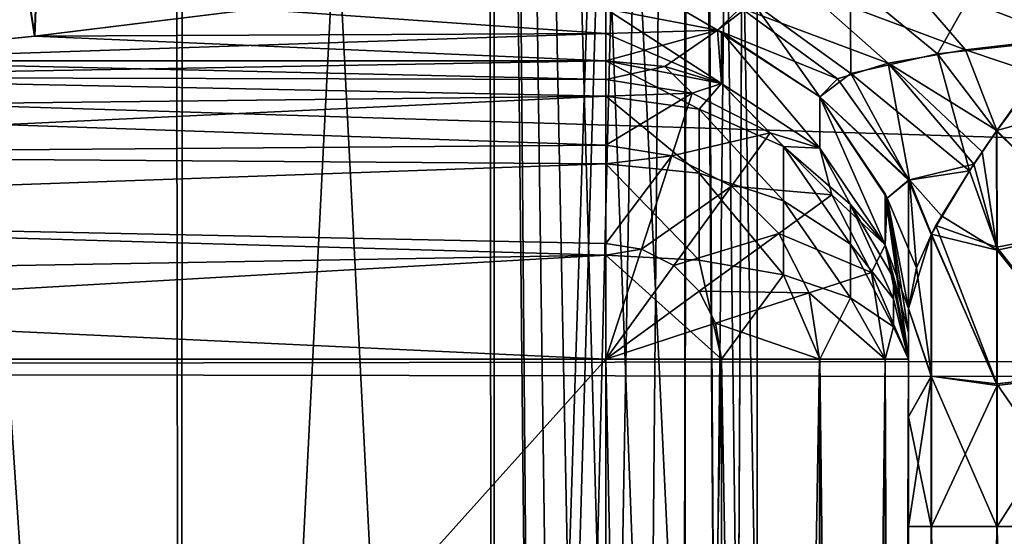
# Model space of a CAD drawing. Header units: millimetres. Extents: x -143 to 143, y -35 to 35.
# Tile 523 of 533: x 127.482 to 129.108, y 17.455 to 18.309. Entities that reach past the tile are written whole.
import ezdxf

# ---------------------------------------------------------------- set-up
doc = ezdxf.new("R2010")
doc.units = ezdxf.units.MM
doc.header["$LTSCALE"] = 65.185185
for name, color, linetype in [('1129', 7, 'CONTINUOUS'), ('1130', 7, 'CONTINUOUS'), ('1131', 7, 'CONTINUOUS'), ('1132', 7, 'CONTINUOUS'), ('1133', 7, 'CONTINUOUS'), ('1134', 7, 'CONTINUOUS'), ('1135', 7, 'CONTINUOUS'), ('1301', 7, 'CONTINUOUS'), ('1323', 7, 'CONTINUOUS'), ('1449', 7, 'CONTINUOUS'), ('1710', 7, 'CONTINUOUS'), ('1731', 7, 'CONTINUOUS'), ('1735', 7, 'CONTINUOUS'), ('1780', 7, 'CONTINUOUS'), ('1783', 7, 'CONTINUOUS'), ('848', 7, 'CONTINUOUS'), ('850', 7, 'CONTINUOUS'), ('851', 7, 'CONTINUOUS'), ('852', 7, 'CONTINUOUS'), ('853', 7, 'CONTINUOUS'), ('854', 7, 'CONTINUOUS'), ('855', 7, 'CONTINUOUS'), ('856', 7, 'CONTINUOUS'), ('857', 7, 'CONTINUOUS')]:
    doc.layers.add(name, color=color, linetype=linetype)

msp = doc.modelspace()

# ---------------------------------------------------------------- linework, layer by layer
at = {"layer": '1129', "linetype": 'CONTINUOUS'}
for points in [[(129.1294, 18.1723, 1.8689), (129.2587, 17.9646, 1.9134), (129.0958, 18.1251, 1.9426), (129.1294, 18.1723, 1.8689)], [(129.0958, 18.1251, 1.9426), (129.0963, 17.9331, 2.0495), (129.051, 18.0593, 2.0446), (129.0958, 18.1251, 1.9426)], [(129.0958, 18.1251, 1.9426), (129.2587, 17.9646, 1.9134), (129.0963, 17.9331, 2.0495), (129.0958, 18.1251, 1.9426)], [(129.051, 18.0593, 2.0446), (129.0963, 17.9331, 2.0495), (128.9954, 17.9687, 2.1922), (129.051, 18.0593, 2.0446)], [(128.9954, 17.9687, 2.1922), (129.0963, 17.7073, 2.1221), (128.9877, 17.9542, 2.2173), (128.9954, 17.9687, 2.1922)], [(129.0963, 17.9331, 2.0495), (129.0963, 17.7073, 2.1221), (128.9954, 17.9687, 2.1922), (129.0963, 17.9331, 2.0495)], [(129.2587, 17.9646, 1.9134), (129.2587, 17.7258, 2.0064), (129.0963, 17.9331, 2.0495), (129.2587, 17.9646, 1.9134)], [(128.95, 17.8316, 2.4561), (128.9877, 17.9542, 2.2173), (128.9879, 17.7198, 2.2852), (128.95, 17.8316, 2.4561)], [(128.9877, 17.9542, 2.2173), (129.0963, 17.7073, 2.1221), (128.9879, 17.7198, 2.2852), (128.9877, 17.9542, 2.2173)], [(129.0963, 17.9331, 2.0495), (129.2587, 17.7258, 2.0064), (129.0963, 17.7073, 2.1221), (129.0963, 17.9331, 2.0495)], [(128.95, 17.6529, 2.489), (128.95, 17.8316, 2.4561), (128.9879, 17.7198, 2.2852), (128.95, 17.6529, 2.489)], [(128.95, 17.6529, 2.489), (128.9879, 17.7198, 2.2852), (128.9879, 17.4714, 2.309), (128.95, 17.6529, 2.489)], [(129.0963, 17.7073, 2.1221), (129.0963, 17.4714, 2.1466), (128.9879, 17.7198, 2.2852), (129.0963, 17.7073, 2.1221)], [(128.9879, 17.7198, 2.2852), (129.0963, 17.4714, 2.1466), (128.9879, 17.4714, 2.309), (128.9879, 17.7198, 2.2852)], [(129.2587, 17.7258, 2.0064), (129.2587, 17.4714, 2.0381), (129.0963, 17.7073, 2.1221), (129.2587, 17.7258, 2.0064)], [(129.0963, 17.7073, 2.1221), (129.2587, 17.4714, 2.0381), (129.0963, 17.4714, 2.1466), (129.0963, 17.7073, 2.1221)], [(128.95, 17.4714, 2.5), (128.95, 17.6529, 2.489), (128.9879, 17.4714, 2.309), (128.95, 17.4714, 2.5)]]:
    msp.add_3dface(points, dxfattribs=at)
at = {"layer": '1130', "linetype": 'CONTINUOUS'}
for points in [[(129.3392, 18.415, 1.367), (129.2078, 18.2761, 1.694), (129.079, 18.3968, 1.5905), (129.3392, 18.415, 1.367)], [(128.8536, 18.3718, 1.8545), (129.079, 18.3968, 1.5905), (128.9981, 18.2525, 1.9329), (128.8536, 18.3718, 1.8545)], [(129.079, 18.3968, 1.5905), (129.2078, 18.2761, 1.694), (128.9981, 18.2525, 1.9329), (129.079, 18.3968, 1.5905)], [(128.45, 18.327, 2.5243), (128.499, 18.3712, 2.1795), (128.6344, 18.292, 2.5196), (128.45, 18.327, 2.5243)], [(128.6344, 18.292, 2.5196), (128.499, 18.3712, 2.1795), (128.6935, 18.3371, 2.1695), (128.6344, 18.292, 2.5196)], [(128.6935, 18.3371, 2.1695), (128.8536, 18.3718, 1.8545), (128.8552, 18.2205, 2.2077), (128.6935, 18.3371, 2.1695)], [(128.8552, 18.2205, 2.2077), (128.8536, 18.3718, 1.8545), (128.9981, 18.2525, 1.9329), (128.8552, 18.2205, 2.2077)], [(128.6344, 18.292, 2.5196), (128.6935, 18.3371, 2.1695), (128.8037, 18.1817, 2.5044), (128.6344, 18.292, 2.5196)], [(128.8037, 18.1817, 2.5044), (128.6935, 18.3371, 2.1695), (128.8552, 18.2205, 2.2077), (128.8037, 18.1817, 2.5044)], [(128.6413, 18.2893, 2.5192), (128.6344, 18.292, 2.5196), (128.8037, 18.1817, 2.5044), (128.6413, 18.2893, 2.5192)], [(129.2078, 18.2761, 1.694), (129.0958, 18.1251, 1.9426), (128.9981, 18.2525, 1.9329), (129.2078, 18.2761, 1.694)], [(129.2078, 18.2761, 1.694), (129.1294, 18.1723, 1.8689), (129.0958, 18.1251, 1.9426), (129.2078, 18.2761, 1.694)], [(129.051, 18.0593, 2.0446), (128.8552, 18.2205, 2.2077), (128.9981, 18.2525, 1.9329), (129.051, 18.0593, 2.0446)], [(129.0958, 18.1251, 1.9426), (129.051, 18.0593, 2.0446), (128.9981, 18.2525, 1.9329), (129.0958, 18.1251, 1.9426)], [(128.8037, 18.1817, 2.5044), (128.8552, 18.2205, 2.2077), (128.9501, 18.0437, 2.2559), (128.8037, 18.1817, 2.5044)], [(128.8552, 18.2205, 2.2077), (129.051, 18.0593, 2.0446), (128.9501, 18.0437, 2.2559), (128.8552, 18.2205, 2.2077)], [(128.9119, 18.0212, 2.4823), (128.8037, 18.1817, 2.5044), (128.9149, 18.014, 2.4813), (128.9119, 18.0212, 2.4823)], [(128.9149, 18.014, 2.4813), (128.8037, 18.1817, 2.5044), (128.9501, 18.0437, 2.2559), (128.9149, 18.014, 2.4813)], [(129.051, 18.0593, 2.0446), (128.9877, 17.9542, 2.2173), (128.9501, 18.0437, 2.2559), (129.051, 18.0593, 2.0446)], [(129.051, 18.0593, 2.0446), (128.9954, 17.9687, 2.1922), (128.9877, 17.9542, 2.2173), (129.051, 18.0593, 2.0446)], [(128.95, 17.8316, 2.4561), (128.9149, 18.014, 2.4813), (128.9501, 18.0437, 2.2559), (128.95, 17.8316, 2.4561)], [(128.9877, 17.9542, 2.2173), (128.95, 17.8316, 2.4561), (128.9501, 18.0437, 2.2559), (128.9877, 17.9542, 2.2173)]]:
    msp.add_3dface(points, dxfattribs=at)
at = {"layer": '1131', "linetype": 'CONTINUOUS'}
for points in [[(128.45, 18.2862, 2.8042), (128.45, 18.327, 2.5243), (128.6344, 18.292, 2.5196), (128.45, 18.2862, 2.8042)], [(128.45, 18.2412, 3.0833), (128.45, 18.2862, 2.8042), (128.6344, 18.292, 2.5196), (128.45, 18.2412, 3.0833)], [(128.45, 18.2412, 3.0833), (128.6344, 18.292, 2.5196), (128.5475, 18.2318, 3.0817), (128.45, 18.2412, 3.0833)], [(128.5475, 18.2318, 3.0817), (128.6344, 18.292, 2.5196), (128.6413, 18.2037, 3.077), (128.5475, 18.2318, 3.0817)], [(128.6344, 18.292, 2.5196), (128.6413, 18.2893, 2.5192), (128.6413, 18.2037, 3.077), (128.6344, 18.292, 2.5196)], [(128.6413, 18.2893, 2.5192), (128.8037, 18.1817, 2.5044), (128.8035, 18.0969, 3.0589), (128.6413, 18.2893, 2.5192)], [(128.6413, 18.2037, 3.077), (128.6413, 18.2893, 2.5192), (128.8035, 18.0969, 3.0589), (128.6413, 18.2037, 3.077)], [(128.8035, 18.0969, 3.0589), (128.8037, 18.1817, 2.5044), (128.9119, 17.9369, 3.0319), (128.8035, 18.0969, 3.0589)], [(128.8037, 18.1817, 2.5044), (128.9119, 18.0212, 2.4823), (128.9119, 17.9369, 3.0319), (128.8037, 18.1817, 2.5044)], [(128.9119, 18.0212, 2.4823), (128.9149, 18.014, 2.4813), (128.9119, 17.9369, 3.0319), (128.9119, 18.0212, 2.4823)], [(128.9149, 18.014, 2.4813), (128.95, 17.8316, 2.4561), (128.9119, 17.9369, 3.0319), (128.9149, 18.014, 2.4813)], [(128.95, 17.8316, 2.4561), (128.95, 17.792, 2.7284), (128.9119, 17.9369, 3.0319), (128.95, 17.8316, 2.4561)], [(128.95, 17.792, 2.7284), (128.95, 17.7482, 3), (128.9119, 17.9369, 3.0319), (128.95, 17.792, 2.7284)]]:
    msp.add_3dface(points, dxfattribs=at)
at = {"layer": '1132', "linetype": 'CONTINUOUS'}
for points in [[(128.45, 18.2412, 3.0833), (128.5475, 18.2318, 3.0817), (128.45, 18.2102, 3.1913), (128.45, 18.2412, 3.0833)], [(128.5475, 18.2318, 3.0817), (128.5927, 18.1876, 3.1913), (128.45, 18.2102, 3.1913), (128.5475, 18.2318, 3.0817)], [(128.5475, 18.2318, 3.0817), (128.6413, 18.2037, 3.077), (128.5927, 18.1876, 3.1913), (128.5475, 18.2318, 3.0817)], [(128.45, 18.2102, 3.1913), (128.5927, 18.1876, 3.1913), (128.45, 18.1826, 3.2477), (128.45, 18.2102, 3.1913)], [(128.6413, 18.2037, 3.077), (128.7215, 18.122, 3.1913), (128.5927, 18.1876, 3.1913), (128.6413, 18.2037, 3.077)], [(128.6413, 18.2037, 3.077), (128.8035, 18.0969, 3.0589), (128.7215, 18.122, 3.1913), (128.6413, 18.2037, 3.077)], [(128.5592, 18.0844, 3.3537), (128.45, 18.1017, 3.3537), (128.5927, 18.1876, 3.1913), (128.5592, 18.0844, 3.3537)], [(128.5927, 18.1876, 3.1913), (128.45, 18.1017, 3.3537), (128.45, 18.1826, 3.2477), (128.5927, 18.1876, 3.1913)], [(128.7215, 18.122, 3.1913), (128.5592, 18.0844, 3.3537), (128.5927, 18.1876, 3.1913), (128.7215, 18.122, 3.1913)], [(128.6577, 18.0342, 3.3537), (128.5592, 18.0844, 3.3537), (128.7215, 18.122, 3.1913), (128.6577, 18.0342, 3.3537)], [(128.8237, 18.0198, 3.1913), (128.6577, 18.0342, 3.3537), (128.7215, 18.122, 3.1913), (128.8237, 18.0198, 3.1913)], [(128.8035, 18.0969, 3.0589), (128.8237, 18.0198, 3.1913), (128.7215, 18.122, 3.1913), (128.8035, 18.0969, 3.0589)], [(128.45, 18.1017, 3.3537), (128.5592, 18.0844, 3.3537), (128.45, 18.071, 3.3819), (128.45, 18.1017, 3.3537)], [(128.8035, 18.0969, 3.0589), (128.9119, 17.9369, 3.0319), (128.8237, 18.0198, 3.1913), (128.8035, 18.0969, 3.0589)], [(128.509, 17.9299, 3.4621), (128.45, 17.9392, 3.4621), (128.5592, 18.0844, 3.3537), (128.509, 17.9299, 3.4621)], [(128.5592, 18.0844, 3.3537), (128.45, 17.9392, 3.4621), (128.45, 18.071, 3.3819), (128.5592, 18.0844, 3.3537)], [(128.6577, 18.0342, 3.3537), (128.509, 17.9299, 3.4621), (128.5592, 18.0844, 3.3537), (128.6577, 18.0342, 3.3537)], [(128.5623, 17.9027, 3.4621), (128.509, 17.9299, 3.4621), (128.6577, 18.0342, 3.3537), (128.5623, 17.9027, 3.4621)], [(128.7359, 17.956, 3.3537), (128.5623, 17.9027, 3.4621), (128.6577, 18.0342, 3.3537), (128.7359, 17.956, 3.3537)], [(128.7359, 17.956, 3.3537), (128.6577, 18.0342, 3.3537), (128.8237, 18.0198, 3.1913), (128.7359, 17.956, 3.3537)], [(128.8893, 17.891, 3.1913), (128.7359, 17.956, 3.3537), (128.8237, 18.0198, 3.1913), (128.8893, 17.891, 3.1913)], [(128.9119, 17.9369, 3.0319), (128.8893, 17.891, 3.1913), (128.8237, 18.0198, 3.1913), (128.9119, 17.9369, 3.0319)], [(128.6045, 17.8605, 3.4621), (128.5623, 17.9027, 3.4621), (128.7359, 17.956, 3.3537), (128.6045, 17.8605, 3.4621)], [(128.7861, 17.8575, 3.3537), (128.6045, 17.8605, 3.4621), (128.7359, 17.956, 3.3537), (128.7861, 17.8575, 3.3537)], [(128.7861, 17.8575, 3.3537), (128.7359, 17.956, 3.3537), (128.8893, 17.891, 3.1913), (128.7861, 17.8575, 3.3537)], [(128.45, 17.9392, 3.4621), (128.509, 17.9299, 3.4621), (128.45, 17.9201, 3.4695), (128.45, 17.9392, 3.4621)], [(128.5623, 17.9027, 3.4621), (128.45, 17.7482, 3.5), (128.509, 17.9299, 3.4621), (128.5623, 17.9027, 3.4621)], [(128.509, 17.9299, 3.4621), (128.45, 17.7482, 3.5), (128.45, 17.9201, 3.4695), (128.509, 17.9299, 3.4621)], [(128.9119, 17.9369, 3.0319), (128.95, 17.7482, 3), (128.8893, 17.891, 3.1913), (128.9119, 17.9369, 3.0319)], [(128.6045, 17.8605, 3.4621), (128.45, 17.7482, 3.5), (128.5623, 17.9027, 3.4621), (128.6045, 17.8605, 3.4621)], [(128.9119, 17.7482, 3.1913), (128.7861, 17.8575, 3.3537), (128.8893, 17.891, 3.1913), (128.9119, 17.7482, 3.1913)], [(128.95, 17.7482, 3), (128.9119, 17.7482, 3.1913), (128.8893, 17.891, 3.1913), (128.95, 17.7482, 3)], [(128.6316, 17.8073, 3.4621), (128.45, 17.7482, 3.5), (128.6045, 17.8605, 3.4621), (128.6316, 17.8073, 3.4621)], [(128.6316, 17.8073, 3.4621), (128.6045, 17.8605, 3.4621), (128.7861, 17.8575, 3.3537), (128.6316, 17.8073, 3.4621)], [(128.8034, 17.7482, 3.3537), (128.6316, 17.8073, 3.4621), (128.7861, 17.8575, 3.3537), (128.8034, 17.7482, 3.3537)], [(128.8034, 17.7482, 3.3537), (128.7861, 17.8575, 3.3537), (128.9119, 17.7482, 3.1913), (128.8034, 17.7482, 3.3537)], [(128.641, 17.7482, 3.4621), (128.45, 17.7482, 3.5), (128.6316, 17.8073, 3.4621), (128.641, 17.7482, 3.4621)], [(128.641, 17.7482, 3.4621), (128.6316, 17.8073, 3.4621), (128.8034, 17.7482, 3.3537), (128.641, 17.7482, 3.4621)]]:
    msp.add_3dface(points, dxfattribs=at)
at = {"layer": '1133', "linetype": 'CONTINUOUS'}
for points in [[(128.45, 17.7482, 3.5), (128.641, 17.7482, 3.4621), (128.45, 8.5, 3.5), (128.45, 17.7482, 3.5)], [(128.45, 8.5, 3.5), (128.641, 17.7482, 3.4621), (128.6413, 8.5, 3.4619), (128.45, 8.5, 3.5)], [(128.641, 17.7482, 3.4621), (128.8034, 17.7482, 3.3537), (128.6413, 8.5, 3.4619), (128.641, 17.7482, 3.4621)], [(128.6413, 8.5, 3.4619), (128.8034, 17.7482, 3.3537), (128.8036, 8.5, 3.3536), (128.6413, 8.5, 3.4619)], [(128.8034, 17.7482, 3.3537), (128.9119, 17.7482, 3.1913), (128.8036, 8.5, 3.3536), (128.8034, 17.7482, 3.3537)], [(128.8036, 8.5, 3.3536), (128.9119, 17.7482, 3.1913), (128.9119, 8.5, 3.1913), (128.8036, 8.5, 3.3536)], [(128.95, 17.7482, 3), (128.95, 8.5, 3), (128.9119, 8.5, 3.1913), (128.95, 17.7482, 3)], [(128.9119, 17.7482, 3.1913), (128.95, 17.7482, 3), (128.9119, 8.5, 3.1913), (128.9119, 17.7482, 3.1913)]]:
    msp.add_3dface(points, dxfattribs=at)
at = {"layer": '1134', "linetype": 'CONTINUOUS'}
for points in [[(125.45, 17.7482, 3.5), (128.45, 8.5, 3.5), (120.15, 17.7482, 3.5), (125.45, 17.7482, 3.5)], [(120.15, 17.7482, 3.5), (128.45, 8.5, 3.5), (120.15, 8.5, 3.5), (120.15, 17.7482, 3.5)], [(128.45, 17.7482, 3.5), (128.45, 8.5, 3.5), (125.45, 17.7482, 3.5), (128.45, 17.7482, 3.5)]]:
    msp.add_3dface(points, dxfattribs=at)
at = {"layer": '1135', "linetype": 'CONTINUOUS'}
for points in [[(127.1062, 18.2412, 3.0833), (128.45, 18.2102, 3.1913), (126.9083, 18.214, 3.1817), (127.1062, 18.2412, 3.0833)], [(127.1062, 18.2412, 3.0833), (128.45, 18.2412, 3.0833), (128.45, 18.2102, 3.1913), (127.1062, 18.2412, 3.0833)], [(126.9083, 18.214, 3.1817), (128.45, 18.1826, 3.2477), (126.6704, 18.1622, 3.2803), (126.9083, 18.214, 3.1817)], [(128.45, 18.2102, 3.1913), (128.45, 18.1826, 3.2477), (126.9083, 18.214, 3.1817), (128.45, 18.2102, 3.1913)], [(128.45, 18.1826, 3.2477), (128.45, 18.1017, 3.3537), (126.6704, 18.1622, 3.2803), (128.45, 18.1826, 3.2477)], [(126.6704, 18.1622, 3.2803), (128.45, 18.1017, 3.3537), (126.3992, 18.0858, 3.3688), (126.6704, 18.1622, 3.2803)], [(128.45, 18.1017, 3.3537), (128.45, 18.071, 3.3819), (126.3992, 18.0858, 3.3688), (128.45, 18.1017, 3.3537)], [(126.3992, 18.0858, 3.3688), (128.45, 18.071, 3.3819), (126.1007, 17.9876, 3.439), (126.3992, 18.0858, 3.3688)], [(128.45, 18.071, 3.3819), (128.45, 17.9392, 3.4621), (126.1007, 17.9876, 3.439), (128.45, 18.071, 3.3819)], [(126.1007, 17.9876, 3.439), (128.45, 17.9201, 3.4695), (125.7819, 17.8728, 3.4842), (126.1007, 17.9876, 3.439)], [(128.45, 17.9392, 3.4621), (128.45, 17.9201, 3.4695), (126.1007, 17.9876, 3.439), (128.45, 17.9392, 3.4621)], [(128.45, 17.9201, 3.4695), (128.45, 17.7482, 3.5), (125.7819, 17.8728, 3.4842), (128.45, 17.9201, 3.4695)], [(128.45, 17.7482, 3.5), (125.45, 17.7482, 3.5), (125.7819, 17.8728, 3.4842), (128.45, 17.7482, 3.5)]]:
    msp.add_3dface(points, dxfattribs=at)
at = {"layer": '1301', "linetype": 'CONTINUOUS'}
for points in [[(93.65, 17.7674, -10.2259), (93.65, 19.27, -6.9939), (140.45, 19.2277, -7.1097), (93.65, 17.7674, -10.2259)], [(140.45, 17.7043, -10.3348), (93.65, 17.7674, -10.2259), (140.45, 19.2277, -7.1097), (140.45, 17.7043, -10.3348)], [(93.65, 15.7278, -13.1487), (93.65, 17.7674, -10.2259), (140.45, 17.7043, -10.3348), (93.65, 15.7278, -13.1487)], [(140.45, 15.6449, -13.2472), (93.65, 15.7278, -13.1487), (140.45, 17.7043, -10.3348), (140.45, 15.6449, -13.2472)]]:
    msp.add_3dface(points, dxfattribs=at)
at = {"layer": '1323', "linetype": 'CONTINUOUS'}
for points in [[(140.45, 17.7633, 10.233), (140.45, 19.2682, 6.9991), (93.65, 19.2123, 7.1509), (140.45, 17.7633, 10.233)], [(93.65, 17.6834, 10.3705), (140.45, 17.7633, 10.233), (93.65, 19.2123, 7.1509), (93.65, 17.6834, 10.3705)], [(140.45, 15.7207, 13.1571), (140.45, 17.7633, 10.233), (93.65, 17.6834, 10.3705), (140.45, 15.7207, 13.1571)], [(93.65, 15.62, 13.2765), (140.45, 15.7207, 13.1571), (93.65, 17.6834, 10.3705), (93.65, 15.62, 13.2765)]]:
    msp.add_3dface(points, dxfattribs=at)
at = {"layer": '1449', "linetype": 'CONTINUOUS'}
for points in [[(127.5065, 18.282, -2.8321), (127.5827, 20.3113, -2.7751), (127.1995, 20.2746, -3.0314), (127.5065, 18.282, -2.8321)], [(127.5066, 18.282, 2.8321), (127.1995, 20.2746, 3.0314), (127.5827, 20.3113, 2.7752), (127.5066, 18.282, 2.8321)], [(127.5065, 18.282, -2.8321), (127.8699, 18.3264, -2.5286), (127.5827, 20.3113, -2.7751), (127.5065, 18.282, -2.8321)], [(127.87, 18.3264, 2.5286), (127.5066, 18.282, 2.8321), (127.5827, 20.3113, 2.7752), (127.87, 18.3264, 2.5286)], [(127.1062, 18.2412, -3.0833), (127.5065, 18.282, -2.8321), (127.1995, 20.2746, -3.0314), (127.1062, 18.2412, -3.0833)], [(127.5066, 18.282, 2.8321), (127.1062, 18.2412, 3.0833), (127.1995, 20.2746, 3.0314), (127.5066, 18.282, 2.8321)]]:
    msp.add_3dface(points, dxfattribs=at)
at = {"layer": '1710', "linetype": 'CONTINUOUS'}
for points in [[(128.45, 17.7482, -3.5), (125.45, 17.7482, -3.5), (120.15, 8.5, -3.5), (128.45, 17.7482, -3.5)], [(128.45, 8.5, -3.5), (128.45, 17.7482, -3.5), (120.15, 8.5, -3.5), (128.45, 8.5, -3.5)]]:
    msp.add_3dface(points, dxfattribs=at)
at = {"layer": '1731', "linetype": 'CONTINUOUS'}
for points in [[(128.95, 17.4714, -2.5), (128.95, 9, -2.5), (128.9879, 9, -2.309), (128.95, 17.4714, -2.5)], [(128.9881, 17.4714, -2.3087), (128.95, 17.4714, -2.5), (128.9879, 9, -2.309), (128.9881, 17.4714, -2.3087)], [(129.0963, 9, -2.1466), (128.9881, 17.4714, -2.3087), (128.9879, 9, -2.309), (129.0963, 9, -2.1466)], [(129.0966, 17.4714, -2.1463), (128.9881, 17.4714, -2.3087), (129.0963, 9, -2.1466), (129.0966, 17.4714, -2.1463)], [(129.2587, 9, -2.0381), (129.0966, 17.4714, -2.1463), (129.0963, 9, -2.1466), (129.2587, 9, -2.0381)], [(129.259, 17.4714, -2.0379), (129.0966, 17.4714, -2.1463), (129.2587, 9, -2.0381), (129.259, 17.4714, -2.0379)]]:
    msp.add_3dface(points, dxfattribs=at)
at = {"layer": '1735', "linetype": 'CONTINUOUS'}
for points in [[(128.95, 9, 2.5), (128.95, 17.4714, 2.5), (128.9879, 17.4714, 2.309), (128.95, 9, 2.5)], [(128.95, 9, 2.5), (128.9879, 17.4714, 2.309), (128.9881, 9, 2.3087), (128.95, 9, 2.5)], [(128.9879, 17.4714, 2.309), (129.0963, 17.4714, 2.1466), (128.9881, 9, 2.3087), (128.9879, 17.4714, 2.309)], [(128.9881, 9, 2.3087), (129.0963, 17.4714, 2.1466), (129.0966, 9, 2.1463), (128.9881, 9, 2.3087)], [(129.0963, 17.4714, 2.1466), (129.2587, 17.4714, 2.0381), (129.0966, 9, 2.1463), (129.0963, 17.4714, 2.1466)], [(129.0966, 9, 2.1463), (129.2587, 17.4714, 2.0381), (129.259, 9, 2.0379), (129.0966, 9, 2.1463)]]:
    msp.add_3dface(points, dxfattribs=at)
at = {"layer": '1780', "linetype": 'CONTINUOUS'}
for points in [[(127.075, 13.438, 2.8146), (127.7481, 13.438, 2.2981), (127.0824, 23.438, 2.8103), (127.075, 13.438, 2.8146)], [(127.0824, 23.438, 2.8103), (127.7481, 13.438, 2.2981), (127.7526, 23.438, 2.2936), (127.0824, 23.438, 2.8103)], [(127.7481, 13.438, 2.2981), (128.2646, 13.438, 1.625), (127.7526, 23.438, 2.2936), (127.7481, 13.438, 2.2981)], [(127.7526, 23.438, 2.2936), (128.2646, 13.438, 1.625), (128.2667, 23.438, 1.6213), (127.7526, 23.438, 2.2936)], [(128.2646, 13.438, 1.625), (128.3331, 15.638, 1.5), (128.2667, 23.438, 1.6213), (128.2646, 13.438, 1.625)], [(128.5216, 16.6973, 1.062), (128.5799, 16.8561, 0.8753), (128.2667, 23.438, 1.6213), (128.5216, 16.6973, 1.062)], [(128.2667, 23.438, 1.6213), (128.5799, 16.8561, 0.8753), (128.5898, 23.438, 0.8391), (128.2667, 23.438, 1.6213)], [(128.462, 16.5097, 1.2207), (128.5216, 16.6973, 1.062), (128.2667, 23.438, 1.6213), (128.462, 16.5097, 1.2207)], [(128.4086, 16.3021, 1.345), (128.462, 16.5097, 1.2207), (128.2667, 23.438, 1.6213), (128.4086, 16.3021, 1.345)], [(128.3674, 16.084, 1.4322), (128.4086, 16.3021, 1.345), (128.2667, 23.438, 1.6213), (128.3674, 16.084, 1.4322)], [(128.3331, 15.638, 1.5), (128.3674, 16.084, 1.4322), (128.2667, 23.438, 1.6213), (128.3331, 15.638, 1.5)], [(128.5799, 16.8561, 0.8753), (128.6304, 16.9805, 0.6691), (128.5898, 23.438, 0.8391), (128.5799, 16.8561, 0.8753)], [(128.6685, 17.0686, 0.4511), (128.7, 17.138), (128.5898, 23.438, 0.8391), (128.6685, 17.0686, 0.4511)], [(128.5898, 23.438, 0.8391), (128.7, 17.138), (128.7, 23.438), (128.5898, 23.438, 0.8391)], [(128.6304, 16.9805, 0.6691), (128.6685, 17.0686, 0.4511), (128.5898, 23.438, 0.8391), (128.6304, 16.9805, 0.6691)]]:
    msp.add_3dface(points, dxfattribs=at)
at = {"layer": '1783', "linetype": 'CONTINUOUS'}
for points in [[(127.7344, 23.438, -2.3117), (127.075, 13.438, -2.8146), (127.0602, 23.438, -2.8231), (127.7344, 23.438, -2.3117)], [(127.7481, 13.438, -2.2981), (127.075, 13.438, -2.8146), (127.7344, 23.438, -2.3117), (127.7481, 13.438, -2.2981)], [(128.2538, 23.438, -1.6435), (127.7481, 13.438, -2.2981), (127.7344, 23.438, -2.3117), (128.2538, 23.438, -1.6435)], [(128.2646, 13.438, -1.625), (127.7481, 13.438, -2.2981), (128.2538, 23.438, -1.6435), (128.2646, 13.438, -1.625)], [(128.3331, 15.638, -1.5), (128.2646, 13.438, -1.625), (128.2538, 23.438, -1.6435), (128.3331, 15.638, -1.5)], [(128.5831, 23.438, -0.8639), (128.3331, 15.638, -1.5), (128.2538, 23.438, -1.6435), (128.5831, 23.438, -0.8639)], [(128.3674, 16.0839, -1.4322), (128.3331, 15.638, -1.5), (128.5831, 23.438, -0.8639), (128.3674, 16.0839, -1.4322)], [(128.4086, 16.302, -1.345), (128.3674, 16.0839, -1.4322), (128.5831, 23.438, -0.8639), (128.4086, 16.302, -1.345)], [(128.462, 16.5096, -1.2208), (128.4086, 16.302, -1.345), (128.5831, 23.438, -0.8639), (128.462, 16.5096, -1.2208)], [(128.5216, 16.6972, -1.0621), (128.462, 16.5096, -1.2208), (128.5831, 23.438, -0.8639), (128.5216, 16.6972, -1.0621)], [(128.5799, 16.8561, -0.8754), (128.5216, 16.6972, -1.0621), (128.5831, 23.438, -0.8639), (128.5799, 16.8561, -0.8754)], [(128.6304, 16.9805, -0.6692), (128.5799, 16.8561, -0.8754), (128.5831, 23.438, -0.8639), (128.6304, 16.9805, -0.6692)], [(128.6999, 23.438, -0.0257), (128.6304, 16.9805, -0.6692), (128.5831, 23.438, -0.8639), (128.6999, 23.438, -0.0257)], [(128.6685, 17.0685, -0.4511), (128.6304, 16.9805, -0.6692), (128.6999, 23.438, -0.0257), (128.6685, 17.0685, -0.4511)], [(128.7, 23.438), (128.7, 17.138), (128.6685, 17.0685, -0.4511), (128.7, 23.438)], [(128.7, 23.438), (128.6685, 17.0685, -0.4511), (128.7, 23.438, -0.0128), (128.7, 23.438)], [(128.7, 23.438, -0.0128), (128.6685, 17.0685, -0.4511), (128.6999, 23.438, -0.0257), (128.7, 23.438, -0.0128)]]:
    msp.add_3dface(points, dxfattribs=at)
at = {"layer": '848', "linetype": 'CONTINUOUS'}
for points in [[(127.8699, 18.3264, -2.5286), (127.5065, 18.282, -2.8321), (128.45, 18.2862, -2.8042), (127.8699, 18.3264, -2.5286)], [(127.5066, 18.282, 2.8321), (127.87, 18.3264, 2.5286), (128.45, 18.2862, 2.8042), (127.5066, 18.282, 2.8321)], [(128.45, 18.327, -2.5243), (127.8699, 18.3264, -2.5286), (128.45, 18.2862, -2.8042), (128.45, 18.327, -2.5243)], [(128.45, 18.2862, 2.8042), (127.87, 18.3264, 2.5286), (128.45, 18.327, 2.5243), (128.45, 18.2862, 2.8042)], [(127.5065, 18.282, -2.8321), (127.1062, 18.2412, -3.0833), (128.45, 18.2862, -2.8042), (127.5065, 18.282, -2.8321)], [(128.45, 18.2862, -2.8042), (127.1062, 18.2412, -3.0833), (128.45, 18.2412, -3.0833), (128.45, 18.2862, -2.8042)], [(128.45, 18.2412, 3.0833), (127.5066, 18.282, 2.8321), (128.45, 18.2862, 2.8042), (128.45, 18.2412, 3.0833)], [(127.1062, 18.2412, 3.0833), (127.5066, 18.282, 2.8321), (128.45, 18.2412, 3.0833), (127.1062, 18.2412, 3.0833)]]:
    msp.add_3dface(points, dxfattribs=at)
at = {"layer": '850', "linetype": 'CONTINUOUS'}
for points in [[(128.45, 18.2412, -3.0833), (127.1062, 18.2412, -3.0833), (126.9083, 18.214, -3.1817), (128.45, 18.2412, -3.0833)], [(128.45, 18.1827, -3.2474), (128.45, 18.2412, -3.0833), (126.9083, 18.214, -3.1817), (128.45, 18.1827, -3.2474)], [(126.6705, 18.1623, -3.2803), (128.45, 18.1827, -3.2474), (126.9083, 18.214, -3.1817), (126.6705, 18.1623, -3.2803)], [(128.45, 18.0711, -3.3818), (128.45, 18.1827, -3.2474), (126.3992, 18.0858, -3.3688), (128.45, 18.0711, -3.3818)], [(126.3992, 18.0858, -3.3688), (128.45, 18.1827, -3.2474), (126.6705, 18.1623, -3.2803), (126.3992, 18.0858, -3.3688)], [(126.1007, 17.9876, -3.439), (128.45, 18.0711, -3.3818), (126.3992, 18.0858, -3.3688), (126.1007, 17.9876, -3.439)], [(128.45, 17.9201, -3.4695), (128.45, 18.0711, -3.3818), (126.1007, 17.9876, -3.439), (128.45, 17.9201, -3.4695)], [(125.7819, 17.8728, -3.4842), (128.45, 17.9201, -3.4695), (126.1007, 17.9876, -3.439), (125.7819, 17.8728, -3.4842)], [(128.45, 17.7482, -3.5), (128.45, 17.9201, -3.4695), (125.45, 17.7482, -3.5), (128.45, 17.7482, -3.5)], [(125.45, 17.7482, -3.5), (128.45, 17.9201, -3.4695), (125.7819, 17.8728, -3.4842), (125.45, 17.7482, -3.5)]]:
    msp.add_3dface(points, dxfattribs=at)
at = {"layer": '851', "linetype": 'CONTINUOUS'}
for points in [[(128.45, 18.2412, -3.0833), (128.45, 18.1827, -3.2474), (128.6045, 18.1615, -3.2353), (128.45, 18.2412, -3.0833)], [(128.45, 18.2412, -3.0833), (128.6045, 18.1615, -3.2353), (128.6413, 18.2037, -3.077), (128.45, 18.2412, -3.0833)], [(128.6045, 18.1615, -3.2353), (128.7439, 18.0998, -3.2001), (128.6413, 18.2037, -3.077), (128.6045, 18.1615, -3.2353)], [(128.6413, 18.2037, -3.077), (128.7439, 18.0998, -3.2001), (128.8036, 18.0968, -3.0589), (128.6413, 18.2037, -3.077)], [(128.45, 18.1827, -3.2474), (128.45, 18.0711, -3.3818), (128.6045, 18.0553, -3.3631), (128.45, 18.1827, -3.2474)], [(128.6045, 18.1615, -3.2353), (128.45, 18.1827, -3.2474), (128.6045, 18.0553, -3.3631), (128.6045, 18.1615, -3.2353)], [(128.7439, 18.0998, -3.2001), (128.6045, 18.1615, -3.2353), (128.7439, 18.0095, -3.3089), (128.7439, 18.0998, -3.2001)], [(128.7439, 18.0095, -3.3089), (128.6045, 18.1615, -3.2353), (128.6045, 18.0553, -3.3631), (128.7439, 18.0095, -3.3089)], [(128.7439, 18.0998, -3.2001), (128.8545, 18.0036, -3.1454), (128.8036, 18.0968, -3.0589), (128.7439, 18.0998, -3.2001)], [(128.8545, 18.0036, -3.1454), (128.7439, 18.0998, -3.2001), (128.8545, 17.938, -3.2244), (128.8545, 18.0036, -3.1454)], [(128.8545, 17.938, -3.2244), (128.7439, 18.0998, -3.2001), (128.7439, 18.0095, -3.3089), (128.8545, 17.938, -3.2244)], [(128.8036, 18.0968, -3.0589), (128.8545, 18.0036, -3.1454), (128.9119, 17.9369, -3.0319), (128.8036, 18.0968, -3.0589)], [(128.45, 18.0711, -3.3818), (128.45, 17.9201, -3.4695), (128.6045, 17.9117, -3.4466), (128.45, 18.0711, -3.3818)], [(128.6045, 18.0553, -3.3631), (128.45, 18.0711, -3.3818), (128.6045, 17.9117, -3.4466), (128.6045, 18.0553, -3.3631)], [(128.7439, 18.0095, -3.3089), (128.6045, 18.0553, -3.3631), (128.7439, 17.8873, -3.3799), (128.7439, 18.0095, -3.3089)], [(128.7439, 17.8873, -3.3799), (128.6045, 18.0553, -3.3631), (128.6045, 17.9117, -3.4466), (128.7439, 17.8873, -3.3799)], [(128.8545, 17.938, -3.2244), (128.7439, 18.0095, -3.3089), (128.8545, 17.8492, -3.276), (128.8545, 17.938, -3.2244)], [(128.8545, 17.8492, -3.276), (128.7439, 18.0095, -3.3089), (128.7439, 17.8873, -3.3799), (128.8545, 17.8492, -3.276)], [(128.8545, 18.0036, -3.1454), (128.9255, 17.8825, -3.0764), (128.9119, 17.9369, -3.0319), (128.8545, 18.0036, -3.1454)], [(128.9255, 17.8825, -3.0764), (128.8545, 18.0036, -3.1454), (128.9255, 17.848, -3.118), (128.9255, 17.8825, -3.0764)], [(128.9255, 17.848, -3.118), (128.8545, 18.0036, -3.1454), (128.8545, 17.938, -3.2244), (128.9255, 17.848, -3.118)], [(128.9255, 17.848, -3.118), (128.8545, 17.938, -3.2244), (128.9255, 17.8013, -3.1451), (128.9255, 17.848, -3.118)], [(128.9255, 17.8013, -3.1451), (128.8545, 17.938, -3.2244), (128.8545, 17.8492, -3.276), (128.9255, 17.8013, -3.1451)], [(128.9255, 17.8825, -3.0764), (128.95, 17.7482, -3), (128.9119, 17.9369, -3.0319), (128.9255, 17.8825, -3.0764)], [(128.45, 17.9201, -3.4695), (128.45, 17.7482, -3.5), (128.6413, 17.7482, -3.4619), (128.45, 17.9201, -3.4695)], [(128.6045, 17.9117, -3.4466), (128.45, 17.9201, -3.4695), (128.6413, 17.7482, -3.4619), (128.6045, 17.9117, -3.4466)], [(128.7439, 17.8873, -3.3799), (128.6045, 17.9117, -3.4466), (128.6413, 17.7482, -3.4619), (128.7439, 17.8873, -3.3799)], [(128.8036, 17.7482, -3.3536), (128.7439, 17.8873, -3.3799), (128.6413, 17.7482, -3.4619), (128.8036, 17.7482, -3.3536)], [(128.8545, 17.8492, -3.276), (128.7439, 17.8873, -3.3799), (128.8036, 17.7482, -3.3536), (128.8545, 17.8492, -3.276)], [(128.95, 17.7482, -3), (128.9255, 17.8825, -3.0764), (128.9255, 17.848, -3.118), (128.95, 17.7482, -3)], [(128.9119, 17.7482, -3.1913), (128.8545, 17.8492, -3.276), (128.8036, 17.7482, -3.3536), (128.9119, 17.7482, -3.1913)], [(128.9255, 17.8013, -3.1451), (128.8545, 17.8492, -3.276), (128.9119, 17.7482, -3.1913), (128.9255, 17.8013, -3.1451)], [(128.95, 17.7482, -3), (128.9255, 17.848, -3.118), (128.9255, 17.8013, -3.1451), (128.95, 17.7482, -3)], [(128.95, 17.7482, -3), (128.9255, 17.8013, -3.1451), (128.9119, 17.7482, -3.1913), (128.95, 17.7482, -3)]]:
    msp.add_3dface(points, dxfattribs=at)
at = {"layer": '852', "linetype": 'CONTINUOUS'}
for points in [[(128.6413, 17.7482, -3.4619), (128.45, 17.7482, -3.5), (128.641, 8.5, -3.4621), (128.6413, 17.7482, -3.4619)], [(128.641, 8.5, -3.4621), (128.45, 17.7482, -3.5), (128.45, 8.5, -3.5), (128.641, 8.5, -3.4621)], [(128.8034, 8.5, -3.3537), (128.6413, 17.7482, -3.4619), (128.641, 8.5, -3.4621), (128.8034, 8.5, -3.3537)], [(128.8036, 17.7482, -3.3536), (128.6413, 17.7482, -3.4619), (128.8034, 8.5, -3.3537), (128.8036, 17.7482, -3.3536)], [(128.9119, 8.5, -3.1913), (128.8036, 17.7482, -3.3536), (128.8034, 8.5, -3.3537), (128.9119, 8.5, -3.1913)], [(128.9119, 17.7482, -3.1913), (128.8036, 17.7482, -3.3536), (128.9119, 8.5, -3.1913), (128.9119, 17.7482, -3.1913)], [(128.95, 17.7482, -3), (128.9119, 17.7482, -3.1913), (128.95, 8.5, -3), (128.95, 17.7482, -3)], [(128.95, 8.5, -3), (128.9119, 17.7482, -3.1913), (128.9119, 8.5, -3.1913), (128.95, 8.5, -3)]]:
    msp.add_3dface(points, dxfattribs=at)
at = {"layer": '853', "linetype": 'CONTINUOUS'}
for points in [[(128.95, 17.792, -2.7284), (128.95, 17.7482, -3), (128.95, 17.8316, -2.4561), (128.95, 17.792, -2.7284)], [(128.95, 17.8316, -2.4561), (128.95, 17.7482, -3), (128.95, 17.6529, -2.489), (128.95, 17.8316, -2.4561)], [(128.95, 17.7482, -3), (128.95, 8.5, -3), (128.95, 17.4714, -2.5), (128.95, 17.7482, -3)], [(128.95, 17.6529, -2.489), (128.95, 17.7482, -3), (128.95, 17.4714, -2.5), (128.95, 17.6529, -2.489)], [(128.95, 17.4714, -2.5), (128.95, 8.5, -3), (128.95, 9, -2.5), (128.95, 17.4714, -2.5)]]:
    msp.add_3dface(points, dxfattribs=at)
at = {"layer": '854', "linetype": 'CONTINUOUS'}
for points in [[(128.95, 17.792, 2.7284), (128.95, 17.8316, 2.4561), (128.95, 17.6529, 2.489), (128.95, 17.792, 2.7284)], [(128.95, 17.7482, 3), (128.95, 17.792, 2.7284), (128.95, 17.6529, 2.489), (128.95, 17.7482, 3)], [(128.95, 8.5, 3), (128.95, 17.7482, 3), (128.95, 9, 2.5), (128.95, 8.5, 3)], [(128.95, 9, 2.5), (128.95, 17.7482, 3), (128.95, 17.4714, 2.5), (128.95, 9, 2.5)], [(128.95, 17.4714, 2.5), (128.95, 17.7482, 3), (128.95, 17.6529, 2.489), (128.95, 17.4714, 2.5)]]:
    msp.add_3dface(points, dxfattribs=at)
at = {"layer": '855', "linetype": 'CONTINUOUS'}
for points in [[(128.45, 18.327, -2.5243), (128.45, 18.2862, -2.8042), (128.6413, 18.2037, -3.077), (128.45, 18.327, -2.5243)], [(128.45, 18.327, -2.5243), (128.6413, 18.2037, -3.077), (128.6344, 18.292, -2.5196), (128.45, 18.327, -2.5243)], [(128.45, 18.2862, -2.8042), (128.45, 18.2412, -3.0833), (128.6413, 18.2037, -3.077), (128.45, 18.2862, -2.8042)], [(128.6344, 18.292, -2.5196), (128.6413, 18.2037, -3.077), (128.6413, 18.2893, -2.5192), (128.6344, 18.292, -2.5196)], [(128.6413, 18.2037, -3.077), (128.8036, 18.0968, -3.0589), (128.6413, 18.2893, -2.5192), (128.6413, 18.2037, -3.077)], [(128.6413, 18.2893, -2.5192), (128.8036, 18.0968, -3.0589), (128.8037, 18.1817, -2.5044), (128.6413, 18.2893, -2.5192)], [(128.8036, 18.0968, -3.0589), (128.9119, 17.9369, -3.0319), (128.8037, 18.1817, -2.5044), (128.8036, 18.0968, -3.0589)], [(128.8037, 18.1817, -2.5044), (128.9119, 17.9369, -3.0319), (128.9119, 18.0212, -2.4823), (128.8037, 18.1817, -2.5044)], [(128.9119, 17.9369, -3.0319), (128.95, 17.7482, -3), (128.9119, 18.0212, -2.4823), (128.9119, 17.9369, -3.0319)], [(128.9119, 18.0212, -2.4823), (128.95, 17.7482, -3), (128.9149, 18.014, -2.4813), (128.9119, 18.0212, -2.4823)], [(128.95, 17.7482, -3), (128.95, 17.792, -2.7284), (128.9149, 18.014, -2.4813), (128.95, 17.7482, -3)], [(128.95, 17.792, -2.7284), (128.95, 17.8316, -2.4561), (128.9149, 18.014, -2.4813), (128.95, 17.792, -2.7284)]]:
    msp.add_3dface(points, dxfattribs=at)
at = {"layer": '856', "linetype": 'CONTINUOUS'}
for points in [[(128.9379, 18.3828, -1.7429), (129.2096, 18.2787, -1.6894), (129.1287, 18.4008, -1.5436), (128.9379, 18.3828, -1.7429)], [(128.7795, 18.3592, -1.9748), (129.0445, 18.2592, -1.8704), (128.9379, 18.3828, -1.7429), (128.7795, 18.3592, -1.9748)], [(129.0445, 18.2592, -1.8704), (129.2096, 18.2787, -1.6894), (128.9379, 18.3828, -1.7429), (129.0445, 18.2592, -1.8704)], [(128.6726, 18.3289, -2.2376), (128.9164, 18.2374, -2.0668), (128.7795, 18.3592, -1.9748), (128.6726, 18.3289, -2.2376)], [(128.9164, 18.2374, -2.0668), (129.0445, 18.2592, -1.8704), (128.7795, 18.3592, -1.9748), (128.9164, 18.2374, -2.0668)], [(128.45, 18.327, -2.5243), (128.6344, 18.292, -2.5196), (128.6726, 18.3289, -2.2376), (128.45, 18.327, -2.5243)], [(128.6344, 18.292, -2.5196), (128.8329, 18.2113, -2.281), (128.6726, 18.3289, -2.2376), (128.6344, 18.292, -2.5196)], [(128.8329, 18.2113, -2.281), (128.9164, 18.2374, -2.0668), (128.6726, 18.3289, -2.2376), (128.8329, 18.2113, -2.281)], [(128.6344, 18.292, -2.5196), (128.6413, 18.2893, -2.5192), (128.8329, 18.2113, -2.281), (128.6344, 18.292, -2.5196)], [(128.6413, 18.2893, -2.5192), (128.8037, 18.1817, -2.5044), (128.8329, 18.2113, -2.281), (128.6413, 18.2893, -2.5192)], [(129.0445, 18.2592, -1.8704), (129.1638, 18.2191, -1.7932), (129.2096, 18.2787, -1.6894), (129.0445, 18.2592, -1.8704)], [(128.9164, 18.2374, -2.0668), (129.0963, 18.1258, -1.9415), (129.0445, 18.2592, -1.8704), (128.9164, 18.2374, -2.0668)], [(129.0963, 18.1258, -1.9415), (129.1638, 18.2191, -1.7932), (129.0445, 18.2592, -1.8704), (129.0963, 18.1258, -1.9415)], [(128.8329, 18.2113, -2.281), (128.952, 18.0445, -2.2496), (128.9164, 18.2374, -2.0668), (128.8329, 18.2113, -2.281)], [(129.072, 18.0907, -1.9959), (129.0963, 18.1258, -1.9415), (128.9164, 18.2374, -2.0668), (129.072, 18.0907, -1.9959)], [(129.0582, 18.0702, -2.0277), (129.072, 18.0907, -1.9959), (128.9164, 18.2374, -2.0668), (129.0582, 18.0702, -2.0277)], [(128.952, 18.0445, -2.2496), (129.0582, 18.0702, -2.0277), (128.9164, 18.2374, -2.0668), (128.952, 18.0445, -2.2496)], [(128.8037, 18.1817, -2.5044), (128.952, 18.0445, -2.2496), (128.8329, 18.2113, -2.281), (128.8037, 18.1817, -2.5044)], [(128.8037, 18.1817, -2.5044), (128.9119, 18.0212, -2.4823), (128.9149, 18.014, -2.4813), (128.8037, 18.1817, -2.5044)], [(128.8037, 18.1817, -2.5044), (128.9149, 18.014, -2.4813), (128.952, 18.0445, -2.2496), (128.8037, 18.1817, -2.5044)], [(129.0582, 18.0702, -2.0277), (128.952, 18.0445, -2.2496), (129.0045, 17.9848, -2.1648), (129.0582, 18.0702, -2.0277)], [(128.952, 18.0445, -2.2496), (128.9149, 18.014, -2.4813), (128.9632, 17.899, -2.3184), (128.952, 18.0445, -2.2496)], [(129.0045, 17.9848, -2.1648), (128.952, 18.0445, -2.2496), (128.9881, 17.9549, -2.216), (129.0045, 17.9848, -2.1648)], [(128.9881, 17.9549, -2.216), (128.952, 18.0445, -2.2496), (128.9632, 17.899, -2.3184), (128.9881, 17.9549, -2.216)], [(128.9149, 18.014, -2.4813), (128.95, 17.8316, -2.4561), (128.9632, 17.899, -2.3184), (128.9149, 18.014, -2.4813)]]:
    msp.add_3dface(points, dxfattribs=at)
at = {"layer": '857', "linetype": 'CONTINUOUS'}
for points in [[(129.1638, 18.2191, -1.7932), (129.0963, 18.1258, -1.9415), (129.259, 18.1717, -1.766), (129.1638, 18.2191, -1.7932)], [(129.259, 18.1717, -1.766), (129.0963, 18.1258, -1.9415), (129.259, 17.9633, -1.9139), (129.259, 18.1717, -1.766)], [(129.0963, 18.1258, -1.9415), (129.072, 18.0907, -1.9959), (129.0966, 17.928, -2.0515), (129.0963, 18.1258, -1.9415)], [(129.0963, 18.1258, -1.9415), (129.0966, 17.928, -2.0515), (129.259, 17.9633, -1.9139), (129.0963, 18.1258, -1.9415)], [(129.072, 18.0907, -1.9959), (129.0582, 18.0702, -2.0277), (129.0966, 17.928, -2.0515), (129.072, 18.0907, -1.9959)], [(129.0582, 18.0702, -2.0277), (129.0045, 17.9848, -2.1648), (129.0966, 17.928, -2.0515), (129.0582, 18.0702, -2.0277)], [(129.0045, 17.9848, -2.1648), (128.9881, 17.9549, -2.216), (129.0966, 17.928, -2.0515), (129.0045, 17.9848, -2.1648)], [(129.259, 17.9633, -1.9139), (129.0966, 17.928, -2.0515), (129.259, 17.725, -2.0064), (129.259, 17.9633, -1.9139)], [(128.9881, 17.9549, -2.216), (128.9632, 17.899, -2.3184), (128.9881, 17.7199, -2.2849), (128.9881, 17.9549, -2.216)], [(128.9881, 17.9549, -2.216), (128.9881, 17.7199, -2.2849), (129.0966, 17.7046, -2.1223), (128.9881, 17.9549, -2.216)], [(129.0966, 17.928, -2.0515), (128.9881, 17.9549, -2.216), (129.0966, 17.7046, -2.1223), (129.0966, 17.928, -2.0515)], [(129.0966, 17.928, -2.0515), (129.0966, 17.7046, -2.1223), (129.259, 17.725, -2.0064), (129.0966, 17.928, -2.0515)], [(128.9632, 17.899, -2.3184), (128.95, 17.8316, -2.4561), (128.9881, 17.7199, -2.2849), (128.9632, 17.899, -2.3184)], [(128.95, 17.8316, -2.4561), (128.95, 17.6529, -2.489), (128.9881, 17.7199, -2.2849), (128.95, 17.8316, -2.4561)], [(128.95, 17.6529, -2.489), (128.95, 17.4714, -2.5), (128.9881, 17.7199, -2.2849), (128.95, 17.6529, -2.489)], [(128.9881, 17.7199, -2.2849), (128.95, 17.4714, -2.5), (128.9881, 17.4714, -2.3087), (128.9881, 17.7199, -2.2849)], [(128.9881, 17.7199, -2.2849), (128.9881, 17.4714, -2.3087), (129.0966, 17.7046, -2.1223), (128.9881, 17.7199, -2.2849)], [(129.0966, 17.7046, -2.1223), (129.0966, 17.4714, -2.1463), (129.259, 17.725, -2.0064), (129.0966, 17.7046, -2.1223)], [(129.259, 17.725, -2.0064), (129.0966, 17.4714, -2.1463), (129.259, 17.4714, -2.0379), (129.259, 17.725, -2.0064)], [(129.0966, 17.7046, -2.1223), (128.9881, 17.4714, -2.3087), (129.0966, 17.4714, -2.1463), (129.0966, 17.7046, -2.1223)]]:
    msp.add_3dface(points, dxfattribs=at)

doc.saveas('drawing.dxf')
